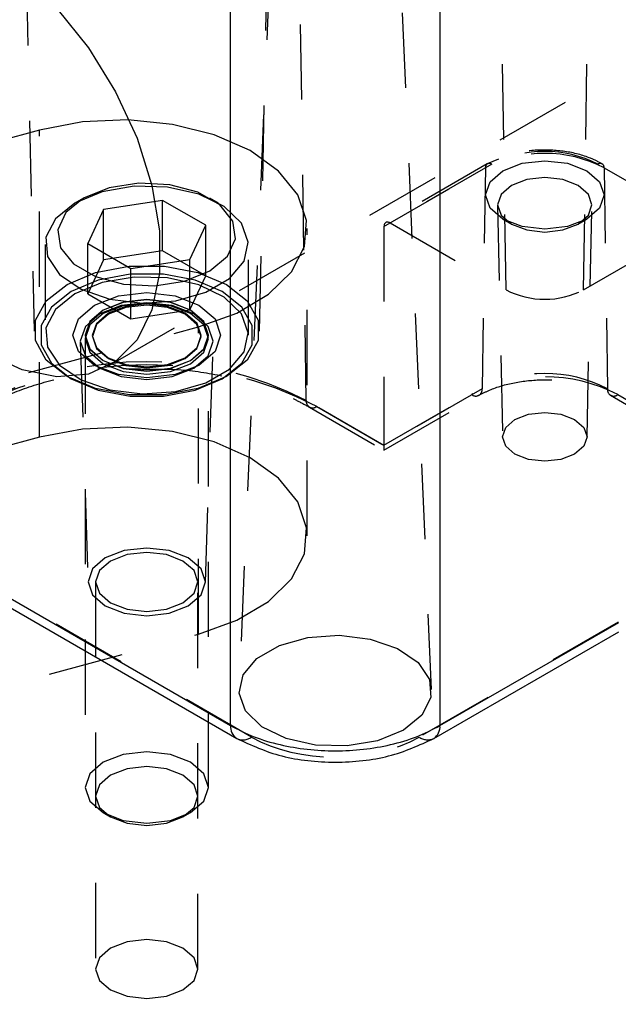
# Model space of a CAD drawing. Header units: inches. Extents: x 1907 to 2452, y -210 to -54.
# Tile 526 of 656: x 2009.503 to 2010.298, y -197.418 to -196.11. Entities that reach past the tile are written whole.
import ezdxf

# ---------------------------------------------------------------- set-up
doc = ezdxf.new("R2010")
doc.units = ezdxf.units.IN
doc.header["$LTSCALE"] = 0.5
doc.header["$MEASUREMENT"] = 0
doc.linetypes.add('HIDDEN', pattern=[0.225, 0.15, -0.075])
doc.layers.add('SID-M-H', color=4, linetype='HIDDEN')
doc.layers.add('SID-M-S', color=105, linetype='Continuous')

msp = doc.modelspace()

# ---------------------------------------------------------------- linework, layer by layer
at = {"layer": 'SID-M-H'}
for p, q in [((2009.88382, -196.61576), (2009.86049, -195.08577)), ((2009.49466, -195.24428), (2009.52201, -196.52366)), ((2009.82161, -196.52366), (2009.84897, -195.24428)), ((2010.14923, -196.46864), (2010.13052, -195.24166)), ((2010.25227, -196.46864), (2010.27098, -195.24166)), ((2012.89622, -195.4104), (2010.03368, -197.06291)), ((2009.62205, -196.56932), (2011.38982, -195.54881)), ((2009.8442, -195.83661), (2009.79445, -196.99963)), ((2010.05028, -196.99963), (2010.00052, -195.83661)), ((2009.55238, -196.0949), (2009.59438, -196.14715)), ((2009.59438, -196.14715), (2009.63042, -196.20544)), ((2009.63042, -196.20544), (2009.65893, -196.26721)), ((2009.81105, -197.06291), (2008.34045, -196.21395)), ((2009.58643, -196.24546), (2009.52913, -196.25626)), ((2009.64653, -196.24289), (2009.58643, -196.24546)), ((2009.70595, -196.24871), (2009.64653, -196.24289)), ((2009.52913, -196.25626), (2008.2083, -196.61182)), ((2009.52913, -196.66453), (2009.52913, -196.25626)), ((2009.76124, -196.26256), (2009.70595, -196.24871)), ((2009.65893, -196.26721), (2009.67866, -196.32976)), ((2009.80918, -196.28364), (2009.76124, -196.26256)), ((2009.84698, -196.31074), (2009.80918, -196.28364)), ((2010.1394, -196.29506), (2010.1244, -196.30122)), ((2010.17062, -196.30048), (2010.20075, -196.29702)), ((2010.20075, -196.29702), (2010.23088, -196.30048)), ((2009.87245, -196.34227), (2009.84698, -196.31074)), ((2009.98706, -196.38433), (2010.12195, -196.30646)), ((2010.1244, -196.30122), (2009.9894, -196.37915)), ((2010.1303, -196.3018), (2009.99527, -196.37976)), ((2010.12195, -196.30646), (2010.11747, -196.60008)), ((2010.12801, -196.32508), (2010.14507, -196.31033)), ((2010.14507, -196.31033), (2010.17062, -196.30048)), ((2010.23088, -196.30048), (2010.25643, -196.31033)), ((2010.25643, -196.31033), (2010.2735, -196.32508)), ((2010.40624, -196.37976), (2010.2712, -196.3018)), ((2010.4121, -196.37915), (2010.27711, -196.30122)), ((2010.27955, -196.30646), (2010.41445, -196.38433)), ((2010.27955, -196.30646), (2010.28403, -196.60008)), ((2010.12201, -196.34247), (2010.12801, -196.32508)), ((2010.17675, -196.32211), (2010.15641, -196.32996)), ((2010.20075, -196.31936), (2010.17675, -196.32211)), ((2010.22475, -196.32211), (2010.20075, -196.31936)), ((2010.2451, -196.32996), (2010.22475, -196.32211)), ((2010.2735, -196.32508), (2010.27949, -196.34247)), ((2009.61252, -196.33837), (2009.57635, -196.35328)), ((2009.62169, -196.33295), (2009.58795, -196.34658)), ((2009.65512, -196.33105), (2009.61252, -196.33837)), ((2009.66148, -196.32679), (2009.62169, -196.33295)), ((2009.69952, -196.33211), (2009.65512, -196.33105)), ((2009.70251, -196.32886), (2009.66148, -196.32679)), ((2009.67866, -196.32976), (2009.68874, -196.39037)), ((2009.74092, -196.34144), (2009.69952, -196.33211)), ((2009.73984, -196.33891), (2009.70251, -196.32886)), ((2009.76897, -196.35573), (2009.73984, -196.33891)), ((2010.15641, -196.32996), (2010.14281, -196.3417)), ((2010.25869, -196.3417), (2010.2451, -196.32996)), ((2009.58795, -196.34658), (2009.56433, -196.36606)), ((2009.58794, -196.34659), (2009.57634, -196.35329)), ((2009.69283, -196.34972), (2009.6144, -196.36186)), ((2009.75024, -196.38287), (2009.69283, -196.34972)), ((2009.69283, -196.41668), (2009.69283, -196.34972)), ((2009.77483, -196.35802), (2009.74092, -196.34144)), ((2009.76729, -196.35329), (2009.75569, -196.34659)), ((2009.88411, -196.37641), (2009.87245, -196.34227)), ((2010.12801, -196.35987), (2010.12201, -196.34247)), ((2010.14281, -196.3417), (2010.13804, -196.35556)), ((2010.26346, -196.35556), (2010.25869, -196.3417)), ((2010.27949, -196.34247), (2010.2735, -196.35987)), ((2009.57635, -196.35328), (2009.55053, -196.37416)), ((2009.6144, -196.36186), (2009.59339, -196.40713)), ((2009.6144, -196.42881), (2009.6144, -196.36186)), ((2009.78637, -196.37728), (2009.76897, -196.35573)), ((2009.79758, -196.38006), (2009.77483, -196.35802)), ((2010.14507, -196.37461), (2010.12801, -196.35987)), ((2010.13804, -196.35556), (2010.14281, -196.36941)), ((2010.13804, -196.35601), (2010.14464, -196.66434)), ((2010.2735, -196.35987), (2010.25643, -196.37461)), ((2010.25687, -196.66434), (2010.26346, -196.35601)), ((2010.25869, -196.36941), (2010.26346, -196.35556)), ((2009.55053, -196.37416), (2009.53785, -196.39875)), ((2009.56433, -196.36606), (2009.55367, -196.38903)), ((2009.78996, -196.40096), (2009.78637, -196.37728)), ((2009.88128, -196.41116), (2009.88411, -196.37641)), ((2010.14281, -196.36941), (2010.15641, -196.38116)), ((2010.14507, -196.37461), (2010.1564, -196.38115)), ((2010.17062, -196.38447), (2010.14507, -196.37461)), ((2010.25643, -196.37461), (2010.23088, -196.38447)), ((2010.2451, -196.38116), (2010.25869, -196.36941)), ((2010.2451, -196.38115), (2010.25644, -196.37461)), ((2009.55367, -196.38903), (2009.55726, -196.41272)), ((2009.68874, -196.39037), (2009.68874, -196.44637)), ((2009.72922, -196.42814), (2009.75024, -196.38287)), ((2009.75024, -196.44982), (2009.75024, -196.38287)), ((2009.8067, -196.40517), (2009.79758, -196.38006)), ((2009.88479, -196.79533), (2009.88479, -196.38706)), ((2009.98706, -196.38433), (2009.98706, -196.68174)), ((2009.99527, -196.37976), (2010.14923, -196.46864)), ((2010.15641, -196.38116), (2010.17675, -196.38901)), ((2010.20075, -196.38793), (2010.17062, -196.38447)), ((2010.17675, -196.38901), (2010.20075, -196.39176)), ((2010.23088, -196.38447), (2010.20075, -196.38793)), ((2010.20075, -196.39176), (2010.22475, -196.38901)), ((2010.22475, -196.38901), (2010.2451, -196.38116)), ((2010.25227, -196.46864), (2010.40624, -196.37976)), ((2009.53785, -196.39875), (2009.53969, -196.42438)), ((2009.7793, -196.42393), (2009.78996, -196.40096)), ((2009.53681, -196.40839), (2009.53681, -196.52891)), ((2009.55726, -196.41272), (2009.57466, -196.43427)), ((2009.59339, -196.40713), (2009.6508, -196.44027)), ((2009.59339, -196.47408), (2009.59339, -196.40713)), ((2009.69283, -196.41668), (2009.6144, -196.42881)), ((2009.75024, -196.44982), (2009.69283, -196.41668)), ((2009.8012, -196.43063), (2009.8067, -196.40517)), ((2009.80681, -196.52891), (2009.80681, -196.40839)), ((2009.86412, -196.44452), (2009.88128, -196.41116)), ((2009.53969, -196.42438), (2009.55584, -196.44828)), ((2009.6144, -196.42881), (2009.59339, -196.47408)), ((2009.6508, -196.44027), (2009.72922, -196.42814)), ((2009.72922, -196.4951), (2009.72922, -196.42814)), ((2009.75568, -196.44341), (2009.7793, -196.42393)), ((2009.78168, -196.45367), (2009.8012, -196.43063)), ((2009.57466, -196.43427), (2009.60379, -196.45108)), ((2009.6038, -196.44553), (2009.64838, -196.43717)), ((2009.64838, -196.43717), (2009.69525, -196.43717)), ((2009.6508, -196.50723), (2009.6508, -196.44027)), ((2009.69525, -196.43717), (2009.73983, -196.44553)), ((2009.72194, -196.45705), (2009.75568, -196.44341)), ((2009.55584, -196.44828), (2009.58456, -196.46786)), ((2009.56588, -196.46144), (2009.6038, -196.44553)), ((2009.60738, -196.4559), (2009.57145, -196.47097)), ((2009.60379, -196.45108), (2009.64112, -196.46113)), ((2009.64961, -196.44798), (2009.60738, -196.4559)), ((2009.65512, -196.45157), (2009.61252, -196.45889)), ((2009.69402, -196.44798), (2009.64961, -196.44798)), ((2009.69952, -196.45263), (2009.65512, -196.45157)), ((2009.68874, -196.44637), (2009.67866, -196.49534)), ((2009.68215, -196.4632), (2009.72194, -196.45705)), ((2009.73625, -196.4559), (2009.69402, -196.44798)), ((2009.74092, -196.46196), (2009.69952, -196.45263)), ((2009.72922, -196.4951), (2009.75024, -196.44982)), ((2009.77218, -196.47097), (2009.73625, -196.4559)), ((2009.73983, -196.44553), (2009.77775, -196.46144)), ((2009.75026, -196.47181), (2009.78168, -196.45367)), ((2009.83364, -196.47453), (2009.86412, -196.44452)), ((2009.53833, -196.48333), (2009.56588, -196.46144)), ((2009.61252, -196.45889), (2009.57635, -196.4738)), ((2009.58456, -196.46786), (2009.62274, -196.48099)), ((2009.64112, -196.46113), (2009.68215, -196.4632)), ((2009.77483, -196.47854), (2009.74092, -196.46196)), ((2009.77775, -196.46144), (2009.8053, -196.48333)), ((2009.52385, -196.50906), (2009.53833, -196.48333)), ((2009.57145, -196.47097), (2009.54535, -196.49171)), ((2009.57635, -196.4738), (2009.55053, -196.49468)), ((2009.59339, -196.47408), (2009.6508, -196.50723)), ((2009.6024, -196.48884), (2009.63425, -196.47655)), ((2009.62274, -196.48099), (2009.66624, -196.48626)), ((2009.63425, -196.47655), (2009.67181, -196.47224)), ((2009.67181, -196.48157), (2009.64043, -196.48518)), ((2009.67181, -196.48189), (2009.64043, -196.4855)), ((2009.66624, -196.48626), (2009.71033, -196.48308)), ((2009.67181, -196.47224), (2009.70938, -196.47655)), ((2009.70319, -196.48518), (2009.67181, -196.48157)), ((2009.70319, -196.4855), (2009.67181, -196.48189)), ((2009.70938, -196.47655), (2009.74123, -196.48884)), ((2009.71033, -196.48308), (2009.75026, -196.47181)), ((2009.79828, -196.49171), (2009.77218, -196.47097)), ((2009.79758, -196.50058), (2009.77483, -196.47854)), ((2009.7916, -196.49946), (2009.83364, -196.47453)), ((2009.8053, -196.48333), (2009.81978, -196.50906)), ((2009.54535, -196.49171), (2009.53162, -196.51609)), ((2009.55053, -196.49468), (2009.53785, -196.51927)), ((2009.58112, -196.50722), (2009.6024, -196.48884)), ((2009.61383, -196.49544), (2009.59606, -196.51079)), ((2009.61383, -196.49576), (2009.59606, -196.51112)), ((2009.63801, -196.48963), (2009.60935, -196.50068)), ((2009.64043, -196.48518), (2009.61383, -196.49544)), ((2009.64043, -196.4855), (2009.61383, -196.49576)), ((2009.64043, -196.48966), (2009.61383, -196.49992)), ((2009.64408, -196.49058), (2009.62057, -196.49965)), ((2009.64419, -196.49197), (2009.62076, -196.50101)), ((2009.67181, -196.48574), (2009.63801, -196.48963)), ((2009.67181, -196.48605), (2009.64043, -196.48966)), ((2009.67181, -196.4874), (2009.64408, -196.49058)), ((2009.67181, -196.4888), (2009.64419, -196.49197)), ((2009.6508, -196.50723), (2009.72922, -196.4951)), ((2009.67866, -196.49534), (2009.65893, -196.53511)), ((2009.70562, -196.48963), (2009.67181, -196.48574)), ((2009.70319, -196.48966), (2009.67181, -196.48605)), ((2009.69955, -196.49058), (2009.67181, -196.4874)), ((2009.69944, -196.49197), (2009.67181, -196.4888)), ((2009.72286, -196.50101), (2009.69944, -196.49197)), ((2009.72306, -196.49965), (2009.69955, -196.49058)), ((2009.7298, -196.49544), (2009.70319, -196.48518)), ((2009.7298, -196.49576), (2009.70319, -196.4855)), ((2009.7298, -196.49992), (2009.70319, -196.48966)), ((2009.73427, -196.50068), (2009.70562, -196.48963)), ((2009.74757, -196.51079), (2009.7298, -196.49544)), ((2009.74757, -196.51112), (2009.7298, -196.49576)), ((2009.74123, -196.48884), (2009.76251, -196.50722)), ((2009.81201, -196.51609), (2009.79828, -196.49171)), ((2009.52385, -196.53612), (2009.52385, -196.50906)), ((2009.57364, -196.52891), (2009.58112, -196.50722)), ((2009.60935, -196.50068), (2009.59021, -196.51722)), ((2009.61383, -196.49992), (2009.59606, -196.51528)), ((2009.62057, -196.49965), (2009.60486, -196.51322)), ((2009.62076, -196.50101), (2009.60511, -196.51453)), ((2009.73851, -196.51453), (2009.72286, -196.50101)), ((2009.73876, -196.51322), (2009.72306, -196.49965)), ((2009.74757, -196.51528), (2009.7298, -196.49992)), ((2009.75342, -196.51722), (2009.73427, -196.50068)), ((2009.74044, -196.51786), (2009.7916, -196.49946)), ((2009.76251, -196.50722), (2009.76999, -196.52891)), ((2009.8067, -196.52569), (2009.79758, -196.50058)), ((2009.81978, -196.50906), (2009.81978, -196.53612)), ((2009.12897, -196.68246), (2009.74044, -196.51786)), ((2009.53162, -196.51609), (2009.53162, -196.54173)), ((2009.53785, -196.51927), (2009.53969, -196.5449)), ((2009.59021, -196.51722), (2009.58348, -196.53674)), ((2009.59606, -196.51079), (2009.58981, -196.52891)), ((2009.59606, -196.51112), (2009.58981, -196.52923)), ((2009.59606, -196.51528), (2009.58981, -196.53339)), ((2009.60486, -196.51322), (2009.59935, -196.52923)), ((2009.60511, -196.51453), (2009.59962, -196.53048)), ((2009.74401, -196.53048), (2009.73851, -196.51453)), ((2009.74428, -196.52923), (2009.73876, -196.51322)), ((2009.74044, -196.92613), (2009.74044, -196.51786)), ((2009.75381, -196.52891), (2009.74757, -196.51079)), ((2009.75381, -196.52923), (2009.74757, -196.51112)), ((2009.75381, -196.53339), (2009.74757, -196.51528)), ((2009.76015, -196.53674), (2009.75342, -196.51722)), ((2009.81201, -196.54173), (2009.81201, -196.51609)), ((2009.58112, -196.5506), (2009.57364, -196.52891)), ((2009.58981, -196.52891), (2009.58981, -196.52923)), ((2009.58981, -196.52891), (2009.59606, -196.54703)), ((2009.58981, -196.52923), (2009.59606, -196.54735)), ((2009.58981, -196.53339), (2009.58981, -197.12988)), ((2009.58981, -196.53339), (2009.59606, -196.55151)), ((2009.59935, -196.52923), (2009.60486, -196.54524)), ((2009.59962, -196.53048), (2009.60511, -196.54643)), ((2009.65893, -196.53511), (2009.63042, -196.56397)), ((2009.73851, -196.54643), (2009.74401, -196.53048)), ((2009.73876, -196.54524), (2009.74428, -196.52923)), ((2009.74757, -196.54703), (2009.75381, -196.52891)), ((2009.74757, -196.54735), (2009.75381, -196.52923)), ((2009.74757, -196.55151), (2009.75381, -196.53339)), ((2009.75381, -196.52923), (2009.75381, -196.52891)), ((2009.75381, -197.12988), (2009.75381, -196.53339)), ((2009.76999, -196.52891), (2009.76251, -196.5506)), ((2009.8012, -196.55115), (2009.8067, -196.52569)), ((2009.53833, -196.56186), (2009.52385, -196.53612)), ((2009.53162, -196.54173), (2009.54535, -196.56611)), ((2009.53969, -196.5449), (2009.55584, -196.5688)), ((2009.58348, -196.53674), (2009.59021, -196.55625)), ((2009.5835, -196.53768), (2009.59376, -196.85765)), ((2009.59606, -196.54703), (2009.61383, -196.56238)), ((2009.59606, -196.54735), (2009.61383, -196.5627)), ((2009.60486, -196.54524), (2009.62057, -196.55881)), ((2009.60511, -196.54643), (2009.62076, -196.55995)), ((2009.72286, -196.55995), (2009.73851, -196.54643)), ((2009.72306, -196.55881), (2009.73876, -196.54524)), ((2009.7298, -196.56238), (2009.74757, -196.54703)), ((2009.7298, -196.5627), (2009.74757, -196.54735)), ((2009.74987, -196.85765), (2009.76013, -196.53768)), ((2009.75342, -196.55625), (2009.76015, -196.53674)), ((2009.79828, -196.56611), (2009.81201, -196.54173)), ((2009.81978, -196.53612), (2009.8053, -196.56186)), ((2009.50625, -196.57507), (2009.45801, -196.55308)), ((2009.6024, -196.56898), (2009.58112, -196.5506)), ((2009.59021, -196.55625), (2009.60935, -196.57279)), ((2009.59606, -196.55151), (2009.61383, -196.56687)), ((2009.62057, -196.55881), (2009.64408, -196.56788)), ((2009.62076, -196.55995), (2009.64419, -196.56898)), ((2009.69944, -196.56898), (2009.72286, -196.55995)), ((2009.69955, -196.56788), (2009.72306, -196.55881)), ((2009.7298, -196.56687), (2009.74757, -196.55151)), ((2009.73427, -196.57279), (2009.75342, -196.55625)), ((2009.76251, -196.5506), (2009.74123, -196.56898)), ((2009.78168, -196.5742), (2009.8012, -196.55115)), ((2009.56588, -196.58375), (2009.53833, -196.56186)), ((2009.54535, -196.56611), (2009.57145, -196.58685)), ((2009.55584, -196.5688), (2009.58456, -196.58838)), ((2009.63042, -196.56397), (2009.59438, -196.58064)), ((2009.63425, -196.58127), (2009.6024, -196.56898)), ((2009.60935, -196.57279), (2009.63801, -196.58385)), ((2009.61383, -196.56238), (2009.64043, -196.57264)), ((2009.61383, -196.5627), (2009.64043, -196.57297)), ((2009.61383, -196.56687), (2009.64043, -196.57713)), ((2009.64043, -196.57264), (2009.67181, -196.57625)), ((2009.64043, -196.57297), (2009.67181, -196.57657)), ((2009.64408, -196.56788), (2009.67181, -196.57107)), ((2009.64419, -196.56898), (2009.67181, -196.57216)), ((2009.67181, -196.57107), (2009.69955, -196.56788)), ((2009.67181, -196.57216), (2009.69944, -196.56898)), ((2009.67181, -196.57625), (2009.70319, -196.57264)), ((2009.67181, -196.57657), (2009.70319, -196.57297)), ((2009.70319, -196.57264), (2009.7298, -196.56238)), ((2009.70319, -196.57297), (2009.7298, -196.5627)), ((2009.70319, -196.57713), (2009.7298, -196.56687)), ((2009.70562, -196.58385), (2009.73427, -196.57279)), ((2009.74123, -196.56898), (2009.70938, -196.58127)), ((2009.75026, -196.59234), (2009.78168, -196.5742)), ((2009.77218, -196.58685), (2009.79828, -196.56611)), ((2009.8053, -196.56186), (2009.77775, -196.58375)), ((2009.55238, -196.58439), (2009.50625, -196.57507)), ((2009.59438, -196.58064), (2009.55238, -196.58439)), ((2009.6038, -196.59965), (2009.56588, -196.58375)), ((2009.57145, -196.58685), (2009.60738, -196.60192)), ((2009.67181, -196.58558), (2009.63425, -196.58127)), ((2009.63801, -196.58385), (2009.67181, -196.58773)), ((2009.64043, -196.57713), (2009.67181, -196.58073)), ((2009.67181, -196.58073), (2009.70319, -196.57713)), ((2009.70938, -196.58127), (2009.67181, -196.58558)), ((2009.67181, -196.58773), (2009.70562, -196.58385)), ((2009.73625, -196.60192), (2009.77218, -196.58685)), ((2009.77775, -196.58375), (2009.73983, -196.59965)), ((2009.58456, -196.58838), (2009.62274, -196.60151)), ((2009.64838, -196.60801), (2009.6038, -196.59965)), ((2009.73983, -196.59965), (2009.69525, -196.60801)), ((2009.71033, -196.6036), (2009.75026, -196.59234)), ((2010.11747, -196.60008), (2009.98706, -196.67536)), ((2010.41445, -196.67536), (2010.28403, -196.60008)), ((2009.60738, -196.60192), (2009.64961, -196.60984)), ((2009.62274, -196.60151), (2009.66624, -196.60678)), ((2009.69525, -196.60801), (2009.64838, -196.60801)), ((2009.64961, -196.60984), (2009.69402, -196.60984)), ((2009.66624, -196.60678), (2009.71033, -196.6036)), ((2009.69402, -196.60984), (2009.73625, -196.60192)), ((2009.98706, -196.67509), (2010.10356, -196.60783)), ((2009.98706, -196.68174), (2010.1134, -196.60881)), ((2010.28811, -196.60881), (2010.41445, -196.68174)), ((2010.29795, -196.60783), (2010.41445, -196.67509)), ((2009.98706, -196.67536), (2009.88382, -196.61576)), ((2009.88789, -196.6245), (2009.98706, -196.68174)), ((2009.89773, -196.62352), (2009.98706, -196.67509)), ((2010.16107, -196.64104), (2010.17928, -196.63401)), ((2010.17928, -196.63401), (2010.20075, -196.63155)), ((2010.20075, -196.63155), (2010.22223, -196.63401)), ((2010.22223, -196.63401), (2010.24044, -196.64104)), ((2009.64653, -196.65116), (2009.58643, -196.65373)), ((2009.70595, -196.65698), (2009.64653, -196.65116)), ((2010.14463, -196.66394), (2010.1489, -196.65155)), ((2010.1489, -196.65155), (2010.16107, -196.64104)), ((2010.24044, -196.64104), (2010.2526, -196.65155)), ((2010.2526, -196.65155), (2010.25687, -196.66394)), ((2009.52913, -196.66453), (2008.2083, -197.02009)), ((2009.58643, -196.65373), (2009.52913, -196.66453)), ((2009.76124, -196.67083), (2009.70595, -196.65698)), ((2010.1489, -196.67634), (2010.14463, -196.66394)), ((2010.25687, -196.66394), (2010.2526, -196.67634)), ((2009.80918, -196.69191), (2009.76124, -196.67083)), ((2010.16107, -196.68685), (2010.1489, -196.67634)), ((2010.2526, -196.67634), (2010.24044, -196.68685)), ((2009.84698, -196.71901), (2009.80918, -196.69191)), ((2010.17928, -196.69388), (2010.16107, -196.68685)), ((2010.24044, -196.68685), (2010.22223, -196.69388)), ((2010.20075, -196.69634), (2010.17928, -196.69388)), ((2010.22223, -196.69388), (2010.20075, -196.69634)), ((2009.87245, -196.75054), (2009.84698, -196.71901)), ((2009.88411, -196.78468), (2009.87245, -196.75054)), ((2009.88128, -196.81943), (2009.88411, -196.78468)), ((2009.64194, -196.81518), (2009.61661, -196.82494)), ((2009.64579, -196.82054), (2009.62373, -196.82905)), ((2009.67181, -196.81175), (2009.64194, -196.81518)), ((2009.67181, -196.81756), (2009.64579, -196.82054)), ((2009.70169, -196.81518), (2009.67181, -196.81175)), ((2009.69784, -196.82054), (2009.67181, -196.81756)), ((2009.7199, -196.82905), (2009.69784, -196.82054)), ((2009.72702, -196.82494), (2009.70169, -196.81518)), ((2009.86412, -196.85279), (2009.88128, -196.81943)), ((2009.61661, -196.82494), (2009.59969, -196.83957)), ((2009.62373, -196.82905), (2009.60899, -196.84179)), ((2009.73464, -196.84179), (2009.7199, -196.82905)), ((2009.74394, -196.83957), (2009.72702, -196.82494)), ((2009.59969, -196.83957), (2009.59375, -196.85681)), ((2009.60899, -196.84179), (2009.60381, -196.85681)), ((2009.73981, -196.85681), (2009.73464, -196.84179)), ((2009.74988, -196.85681), (2009.74394, -196.83957)), ((2009.59375, -196.85681), (2009.59969, -196.87406)), ((2009.60381, -196.85681), (2009.60381, -197.37123)), ((2009.60381, -196.85681), (2009.60899, -196.87183)), ((2009.73464, -196.87183), (2009.73981, -196.85681)), ((2009.73981, -197.37123), (2009.73981, -196.85681)), ((2009.74394, -196.87406), (2009.74988, -196.85681)), ((2009.83364, -196.8828), (2009.86412, -196.85279)), ((2009.59969, -196.87406), (2009.61661, -196.88868)), ((2009.60899, -196.87183), (2009.62373, -196.88457)), ((2009.7199, -196.88457), (2009.73464, -196.87183)), ((2009.72702, -196.88868), (2009.74394, -196.87406)), ((2009.61661, -196.88868), (2009.64194, -196.89845)), ((2009.62373, -196.88457), (2009.64579, -196.89308)), ((2009.69784, -196.89308), (2009.7199, -196.88457)), ((2009.70169, -196.89845), (2009.72702, -196.88868)), ((2009.7916, -196.90773), (2009.83364, -196.8828)), ((2009.64194, -196.89845), (2009.67181, -196.90188)), ((2009.64579, -196.89308), (2009.67181, -196.89607)), ((2009.67181, -196.89607), (2009.69784, -196.89308)), ((2009.67181, -196.90188), (2009.70169, -196.89845)), ((2009.74044, -196.92613), (2009.7916, -196.90773)), ((2004.90746, -198.22713), (2009.74044, -196.92613)), ((2009.88585, -196.93066), (2009.92765, -196.92765)), ((2009.92765, -196.92765), (2009.96888, -196.93264)), ((2009.84801, -196.94134), (2009.88585, -196.93066)), ((2009.96888, -196.93264), (2010.00506, -196.94509)), ((2009.81823, -196.95853), (2009.84801, -196.94134)), ((2010.00506, -196.94509), (2010.03228, -196.96364)), ((2009.79973, -196.98037), (2009.81823, -196.95853)), ((2010.03228, -196.96364), (2010.04759, -196.98629)), ((2009.79452, -197.0045), (2009.79973, -196.98037)), ((2010.04759, -196.98629), (2010.04933, -197.01059)), ((2009.80316, -197.0283), (2009.79452, -197.0045)), ((2010.04933, -197.01059), (2010.03732, -197.03389)), ((2009.82473, -197.04919), (2009.80316, -197.0283)), ((2010.03732, -197.03389), (2010.01284, -197.05368)), ((2009.85687, -197.06491), (2009.82473, -197.04919)), ((2010.01284, -197.05368), (2009.97856, -197.06781)), ((2009.89611, -197.07374), (2009.85687, -197.06491)), ((2009.97856, -197.06781), (2009.93819, -197.07475)), ((2009.67181, -197.08255), (2009.64043, -197.08615)), ((2009.70319, -197.08615), (2009.67181, -197.08255)), ((2009.93819, -197.07475), (2009.89611, -197.07374)), ((2009.61383, -197.09641), (2009.59606, -197.11177)), ((2009.64043, -197.08615), (2009.61383, -197.09641)), ((2009.7298, -197.09641), (2009.70319, -197.08615)), ((2009.74757, -197.11177), (2009.7298, -197.09641)), ((2009.64579, -197.10505), (2009.62373, -197.11356)), ((2009.67181, -197.10206), (2009.64579, -197.10505)), ((2009.69784, -197.10505), (2009.67181, -197.10206)), ((2009.7199, -197.11356), (2009.69784, -197.10505)), ((2009.59606, -197.11177), (2009.58981, -197.12988)), ((2009.62373, -197.11356), (2009.60899, -197.12629)), ((2009.73464, -197.12629), (2009.7199, -197.11356)), ((2009.75381, -197.12988), (2009.74757, -197.11177)), ((2009.58981, -197.12988), (2009.59606, -197.148)), ((2009.60899, -197.12629), (2009.60381, -197.14132)), ((2009.73981, -197.14132), (2009.73464, -197.12629)), ((2009.74757, -197.148), (2009.75381, -197.12988)), ((2009.59606, -197.148), (2009.61383, -197.16336)), ((2009.60381, -197.14132), (2009.60899, -197.15634)), ((2009.7298, -197.16336), (2009.74757, -197.148)), ((2009.73464, -197.15634), (2009.73981, -197.14132)), ((2009.60899, -197.15634), (2009.62373, -197.16907)), ((2009.61382, -197.16335), (2009.62372, -197.16907)), ((2009.61383, -197.16336), (2009.64043, -197.17362)), ((2009.70319, -197.17362), (2009.7298, -197.16336)), ((2009.7199, -197.16907), (2009.73464, -197.15634)), ((2009.71991, -197.16907), (2009.72981, -197.16335)), ((2009.62373, -197.16907), (2009.64579, -197.17758)), ((2009.64043, -197.17362), (2009.67181, -197.17722)), ((2009.67181, -197.17722), (2009.70319, -197.17362)), ((2009.69784, -197.17758), (2009.7199, -197.16907)), ((2009.64579, -197.17758), (2009.67181, -197.18057)), ((2009.67181, -197.18057), (2009.69784, -197.17758)), ((2009.67181, -197.33198), (2009.64579, -197.33497)), ((2009.69784, -197.33497), (2009.67181, -197.33198)), ((2009.62373, -197.34348), (2009.60899, -197.35621)), ((2009.64579, -197.33497), (2009.62373, -197.34348)), ((2009.7199, -197.34348), (2009.69784, -197.33497)), ((2009.73464, -197.35621), (2009.7199, -197.34348)), ((2009.60899, -197.35621), (2009.60381, -197.37123)), ((2009.73981, -197.37123), (2009.73464, -197.35621)), ((2009.60381, -197.37123), (2009.60899, -197.38626)), ((2009.73464, -197.38626), (2009.73981, -197.37123)), ((2009.60899, -197.38626), (2009.62373, -197.39899)), ((2009.62373, -197.39899), (2009.64579, -197.4075)), ((2009.69784, -197.4075), (2009.7199, -197.39899)), ((2009.7199, -197.39899), (2009.73464, -197.38626)), ((2009.64579, -197.4075), (2009.67181, -197.41049)), ((2009.67181, -197.41049), (2009.69784, -197.4075))]:
    msp.add_line(p, q, dxfattribs=at)
for centre, radius, start, end in [((2010.20075, -196.43777), 0.15314, 62.60967, 117.39033), ((2010.20075, -196.45854), 0.17129, 62.60967, 117.39033), ((2010.12704, -196.30577), 0.00513, 50.56322, 187.71566), ((2010.27446, -196.30577), 0.00513, 352.28434, 129.43678), ((2010.20075, -196.36921), 0.11199, 242.60967, 297.39033), ((2009.67181, -197.05954), 0.49107, 62.60967, 117.39033), ((2009.67181, -197.02492), 0.46082, 62.60967, 117.39033), ((2010.20075, -196.79542), 0.21127, 62.60967, 117.39033), ((2010.20075, -196.7608), 0.18102, 62.60967, 117.39033), ((2010.10899, -196.60122), 0.00856, 230.56322, 7.71566), ((2010.29251, -196.60122), 0.00856, 172.28434, 309.43678), ((2009.8923, -196.61691), 0.00856, 172.28434, 309.43678), ((2009.79962, -197.04782), 0.01893, 244.12795, 307.15052), ((2010.04517, -197.0472), 0.01946, 233.79975, 294.87005)]:
    msp.add_arc(centre, radius, start, end, dxfattribs=at)
for centre, major_axis, ratio, start_param, end_param in [((2009.99541, -196.38932), (-0.00606, 0.01014), 0.56722, 5.4894397, 7.0427828), ((2009.92236, -196.99856), (0.15748, 0), 0.5776834, 3.9273334, 5.4974445)]:
    msp.add_ellipse(centre, major_axis=major_axis, ratio=ratio, start_param=start_param, end_param=end_param, dxfattribs=at)
for points, knots in [([(2010.27711, -196.30122), (2010.27207, -196.29861), (2010.2575, -196.29108), (2010.22784, -196.2835), (2010.19041, -196.28201), (2010.15919, -196.2861), (2010.14427, -196.29285), (2010.1394, -196.29506)], [0, 0, 0, 0, 0.13167634, 0.38077976, 0.62976085, 0.87920413, 1, 1, 1, 1]), ([(2009.45574, -196.6245), (2009.46326, -196.62042), (2009.48523, -196.60851), (2009.52802, -196.59239), (2009.58449, -196.57943), (2009.63365, -196.57312), (2009.66306, -196.57378), (2009.67211, -196.57398)], [0, 0, 0, 0, 0.1309139, 0.3823894, 0.634731, 0.8876611, 1, 1, 1, 1]), ([(2009.67211, -196.57398), (2009.68347, -196.57386), (2009.71524, -196.57352), (2009.76644, -196.58068), (2009.82239, -196.5945), (2009.86229, -196.61041), (2009.88227, -196.6214), (2009.88789, -196.6245)], [0, 0, 0, 0, 0.14129272, 0.39519187, 0.64857186, 0.90106025, 1, 1, 1, 1]), ([(2010.1134, -196.60881), (2010.11796, -196.60641), (2010.13138, -196.59936), (2010.15998, -196.59098), (2010.19801, -196.58707), (2010.23646, -196.59005), (2010.26746, -196.5982), (2010.28233, -196.60584), (2010.28811, -196.60881)], [0, 0, 0, 0, 0.0989384, 0.2914196, 0.485996, 0.6815221, 0.8761762, 1, 1, 1, 1])]:
    msp.add_open_spline(points, degree=3, knots=knots, dxfattribs=at)
at = {"layer": 'SID-M-S'}
for p, q in [((2009.78322, -197.04767), (2009.78322, -195.50661)), ((2010.06151, -195.50661), (2010.06151, -197.04767)), ((2008.79564, -196.47755), (2009.78322, -197.04767)), ((2008.79564, -196.49004), (2009.79136, -197.06486)), ((2010.06151, -197.04767), (2010.299, -196.91057)), ((2010.05336, -197.06486), (2010.299, -196.92305))]:
    msp.add_line(p, q, dxfattribs=at)
for centre, radius, start, end in [((2009.80252, -197.04905), 0.01935, 175.90933, 234.76983), ((2010.04222, -197.04905), 0.01934, 305.17292, 4.09546)]:
    msp.add_arc(centre, radius, start, end, dxfattribs=at)
for points, knots in [([(2009.78322, -197.04767), (2009.79327, -197.05287), (2009.8131, -197.06314), (2009.8592, -197.07687), (2009.92236, -197.08418), (2009.98552, -197.07687), (2010.03163, -197.06314), (2010.05146, -197.05287), (2010.06151, -197.04767)], [0, 0, 0, 0, 0.1304144, 0.2574026, 0.5, 0.7425941, 0.8695831, 1, 1, 1, 1]), ([(2009.79136, -197.06485), (2009.81051, -197.07364), (2009.84881, -197.09121), (2009.92236, -197.09873), (2009.99591, -197.09121), (2010.03421, -197.07364), (2010.05337, -197.06485)], [0, 0, 0, 0, 0.2500653, 0.5, 0.7499347, 1, 1, 1, 1])]:
    msp.add_open_spline(points, degree=3, knots=knots, dxfattribs=at)

doc.saveas('drawing.dxf')
